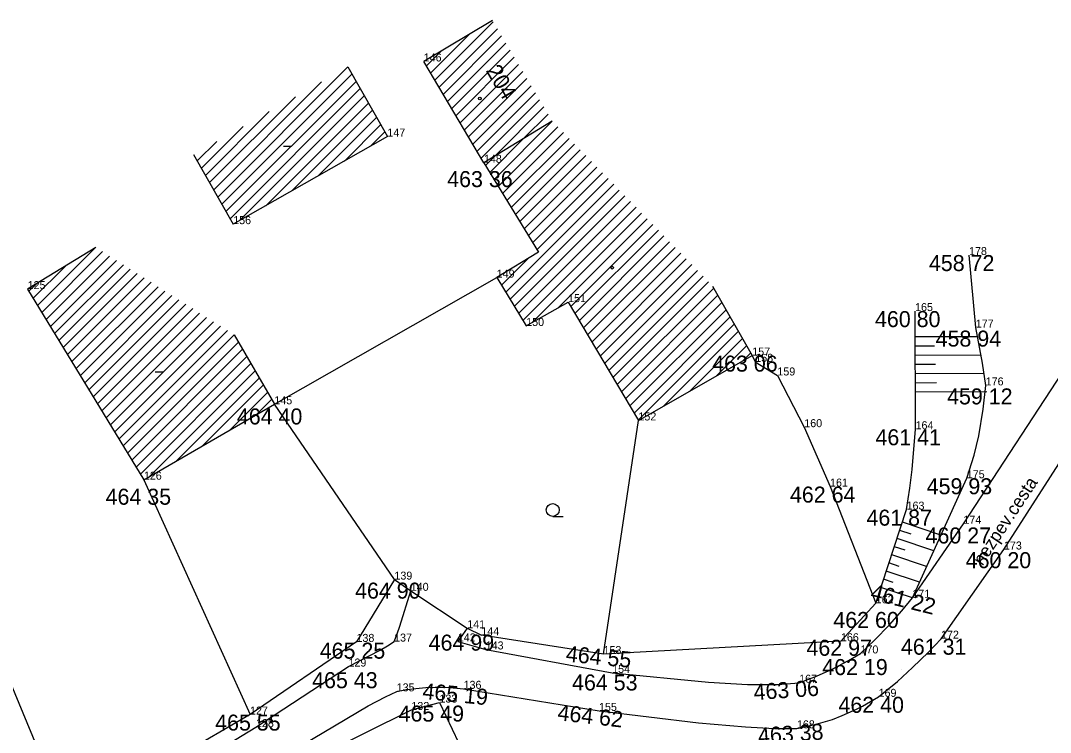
# Model space of a CAD drawing. Extents: x -559180 to -551373, y -1076947 to -1072071.
# Drawn here: x -553890.3 to -553826, y -1075275.2 to -1075230.8 of the extents above; entities that cross this region are included whole.
import ezdxf

# ---------------------------------------------------------------- set-up
doc = ezdxf.new("R2010")
doc.units = 0
for name, color, linetype in [('12_PLOTY', 7, 'Continuous'), ('14_BUDOVY', 7, 'Continuous'), ('17_KOMUNIKACE', 7, 'Continuous'), ('1_VODA_ZN', 7, 'Continuous'), ('24_KULTURA', 7, 'Continuous'), ('26_SRAFY', 7, 'Continuous'), ('27_HRANA_PATA', 7, 'Continuous'), ('32', 7, 'Continuous'), ('3_BODY', 7, 'Continuous'), ('45_ZN_KULTURY', 7, 'Continuous'), ('47_ZN_STAV_OBJ$', 7, 'Continuous'), ('52_POPIS_UCELOVY', 7, 'Continuous'), ('54_C_POPISNA', 7, 'Continuous'), ('6_VYSKY', 7, 'Continuous')]:
    doc.layers.add(name, color=color, linetype=linetype)

# ---------------------------------------------------------------- blocks, each defined once
blk = doc.blocks.new('POINT_DISPLAY')
blk.add_line((0, 0), (0, 0))
blk = doc.blocks.new('BZ')
at = {"layer": '47_ZN_STAV_OBJ$'}
blk.add_circle((0, 0), 0.0875, dxfattribs=at)
blk = doc.blocks.new('BD')
at = {"layer": '47_ZN_STAV_OBJ$'}
blk.add_line((-0.25, 0), (0.25, 0), dxfattribs=at)
blk = doc.blocks.new('ZAHRAD')
at = {"layer": '45_ZN_KULTURY'}
blk.add_line((0, 0), (0.65, 0.003), dxfattribs=at)
blk.add_circle((0, 0.403), 0.403, dxfattribs=at)

msp = doc.modelspace()

# ---------------------------------------------------------------- linework, layer by layer
at = {"layer": '12_PLOTY'}
for p, q in [((-553874.47, -1075254.73), (-553860.58, -1075246.82)), ((-553844.62, -1075251.69), (-553844.43, -1075252.08)), ((-553844.43, -1075252.08), (-553843.05, -1075252.93)), ((-553843.05, -1075252.93), (-553841.37, -1075256.16)), ((-553866.97, -1075265.68), (-553874.47, -1075254.73)), ((-553853.91, -1075270.33), (-553851.73, -1075255.74)), ((-553841.37, -1075256.16), (-553839.76, -1075259.87)), ((-553882.62, -1075259.44), (-553875.99, -1075274.11)), ((-553839.76, -1075259.87), (-553836.91, -1075267.16)), ((-553887.97, -1075279.31), (-553895, -1075262.39)), ((-553866.97, -1075265.68), (-553869.34, -1075269.57)), ((-553866.97, -1075265.68), (-553865.95, -1075266.38)), ((-553865.95, -1075266.38), (-553862.42, -1075268.72)), ((-553836.91, -1075267.16), (-553839.08, -1075269.53)), ((-553862.42, -1075268.72), (-553861.54, -1075269.15)), ((-553853.91, -1075270.33), (-553861.54, -1075269.15)), ((-553869.34, -1075269.57), (-553875.99, -1075274.11)), ((-553839.08, -1075269.53), (-553853.91, -1075270.33)), ((-553875.99, -1075274.11), (-553883.58, -1075278.51))]:
    msp.add_line(p, q, dxfattribs=at)
at = {"layer": '14_BUDOVY'}
for p, q in [((-553860.841, -1075230.767), (-553865.14, -1075233.32)), ((-553869.88, -1075233.662), (-553867.41, -1075238.01)), ((-553861.38, -1075239.65), (-553865.14, -1075233.32)), ((-553857.11, -1075237.049), (-553861.38, -1075239.65)), ((-553867.41, -1075238.01), (-553877.04, -1075243.48)), ((-553879.51, -1075239.132), (-553877.04, -1075243.48)), ((-553861.38, -1075239.65), (-553857.978, -1075245.234)), ((-553885.612, -1075244.936), (-553889.88, -1075247.54)), ((-553857.978, -1075245.234), (-553860.58, -1075246.82)), ((-553860.58, -1075246.82), (-553858.74, -1075249.84)), ((-553889.88, -1075247.54), (-553882.62, -1075259.44)), ((-553847.095, -1075247.345), (-553844.62, -1075251.69)), ((-553858.74, -1075249.84), (-553856.12, -1075248.35)), ((-553856.12, -1075248.35), (-553851.73, -1075255.74)), ((-553876.972, -1075250.401), (-553874.47, -1075254.73)), ((-553851.73, -1075255.74), (-553844.62, -1075251.69)), ((-553882.62, -1075259.44), (-553874.47, -1075254.73))]:
    msp.add_line(p, q, dxfattribs=at)
at = {"layer": '17_KOMUNIKACE'}
for p, q in [((-553831.43, -1075262.19), (-553822.21, -1075248.08)), ((-553828.9, -1075263.8), (-553819.79, -1075249.54)), ((-553834.62, -1075266.81), (-553831.43, -1075262.19)), ((-553832.83, -1075269.37), (-553828.9, -1075263.8)), ((-553862.42, -1075268.72), (-553863.01, -1075269.54)), ((-553863.01, -1075269.54), (-553861.27, -1075270.04)), ((-553861.27, -1075270.04), (-553853.37, -1075271.51)), ((-553875.62, -1075274.89), (-553869.84, -1075271.11)), ((-553862.65, -1075272.5), (-553854.19, -1075273.88))]:
    msp.add_line(p, q, dxfattribs=at)
for points in [[(-553866.99, -1075269.55), (-553866.8, -1075269.064), (-553866.639, -1075268.593), (-553865.95, -1075266.38)], [(-553837.86, -1075270.29), (-553836.99, -1075269.465), (-553836.048, -1075268.51), (-553835.281, -1075267.625), (-553834.62, -1075266.81)], [(-553869.84, -1075271.11), (-553867.856, -1075270.081), (-553867.402, -1075269.819), (-553866.99, -1075269.55)], [(-553836.73, -1075273), (-553835.556, -1075272.036), (-553834.603, -1075271.175), (-553833.607, -1075270.214), (-553832.83, -1075269.37)], [(-553841.69, -1075272.12), (-553840.613, -1075271.72), (-553839.63, -1075271.275), (-553838.617, -1075270.741), (-553837.86, -1075270.29)], [(-553853.37, -1075271.51), (-553847.355, -1075272.095), (-553844.92, -1075272.235), (-553843.048, -1075272.235), (-553841.69, -1075272.12)], [(-553874.15, -1075276.86), (-553868.619, -1075273.567), (-553867.536, -1075272.999), (-553866.83, -1075272.66)], [(-553866.83, -1075272.66), (-553866.229, -1075272.55), (-553865.626, -1075272.48), (-553865.006, -1075272.421), (-553864.429, -1075272.399), (-553864.017, -1075272.404), (-553863.51, -1075272.425), (-553862.65, -1075272.5)], [(-553841.83, -1075274.97), (-553841.14, -1075274.836), (-553840.327, -1075274.631), (-553839.607, -1075274.414), (-553839.004, -1075274.174), (-553838.108, -1075273.77), (-553837.728, -1075273.576), (-553836.73, -1075273)], [(-553854.19, -1075273.88), (-553847.982, -1075274.631), (-553845.044, -1075274.877), (-553843.23, -1075274.982), (-553841.83, -1075274.97)], [(-553883.09, -1075279.36), (-553882.78, -1075279.221), (-553882.347, -1075278.987), (-553875.62, -1075274.89)]]:
    msp.add_lwpolyline(points, dxfattribs=at)
at = {"layer": '24_KULTURA'}
for p, q in [((-553865.91, -1075273.82), (-553864.16, -1075273.36)), ((-553864.16, -1075273.36), (-553859.59, -1075282.9)), ((-553873.85, -1075277.74), (-553865.91, -1075273.82))]:
    msp.add_line(p, q, dxfattribs=at)
at = {"layer": '26_SRAFY'}
for p, q in [((-553830.552, -1075250.508), (-553834.443, -1075250.524)), ((-553833.245, -1075251.095), (-553834.441, -1075251.1)), ((-553830.357, -1075251.659), (-553834.439, -1075251.675)), ((-553833.183, -1075252.246), (-553834.436, -1075252.251)), ((-553830.162, -1075252.81), (-553834.434, -1075252.827)), ((-553833.122, -1075253.398), (-553834.432, -1075253.403)), ((-553829.967, -1075253.961), (-553834.429, -1075253.979)), ((-553834.704, -1075262.843), (-553835.409, -1075262.61)), ((-553832.836, -1075262.896), (-553835.241, -1075262.102)), ((-553833.282, -1075263.874), (-553835.576, -1075263.118)), ((-553835.072, -1075263.847), (-553835.744, -1075263.625)), ((-553835.44, -1075264.851), (-553836.079, -1075264.64)), ((-553833.728, -1075264.853), (-553835.911, -1075264.133)), ((-553834.174, -1075265.832), (-553836.246, -1075265.148)), ((-553835.809, -1075265.855), (-553836.414, -1075265.655)), ((-553834.62, -1075266.81), (-553836.581, -1075266.163))]:
    msp.add_line(p, q, dxfattribs=at)
at = {"layer": '27_HRANA_PATA'}
for p, q in [((-553830.66, -1075249.94), (-553831.08, -1075245.41)), ((-553834.42, -1075256.29), (-553834.45, -1075248.91)), ((-553834.62, -1075266.81), (-553831.22, -1075259.35)), ((-553836.91, -1075267.16), (-553834.98, -1075261.31))]:
    msp.add_line(p, q, dxfattribs=at)
for points in [[(-553830.04, -1075253.55), (-553830.234, -1075252.172), (-553830.66, -1075249.94)], [(-553831.22, -1075259.35), (-553830.762, -1075257.901), (-553830.469, -1075256.695), (-553830.2, -1075255.043), (-553830.04, -1075253.55)], [(-553834.98, -1075261.31), (-553834.769, -1075259.966), (-553834.623, -1075258.813), (-553834.42, -1075256.29)]]:
    msp.add_lwpolyline(points, dxfattribs=at)
at = {"layer": '32'}
for p, q in [((-553864.447, -1075234.487), (-553860.799, -1075230.838)), ((-553864.711, -1075234.043), (-553862.303, -1075231.635)), ((-553864.184, -1075234.93), (-553860.535, -1075231.282)), ((-553863.92, -1075235.374), (-553860.272, -1075231.725)), ((-553863.657, -1075235.817), (-553860.008, -1075232.169)), ((-553864.974, -1075233.599), (-553864.044, -1075232.669)), ((-553863.393, -1075236.261), (-553859.745, -1075232.613)), ((-553863.13, -1075236.705), (-553859.481, -1075233.056)), ((-553878.003, -1075241.785), (-553869.88, -1075233.662)), ((-553862.866, -1075237.148), (-553859.218, -1075233.5)), ((-553877.747, -1075242.236), (-553869.624, -1075234.113)), ((-553862.603, -1075237.592), (-553858.954, -1075233.944)), ((-553862.339, -1075238.035), (-553858.691, -1075234.387)), ((-553878.259, -1075241.334), (-553871.517, -1075234.592)), ((-553877.491, -1075242.687), (-553869.368, -1075234.564)), ((-553877.234, -1075243.138), (-553869.111, -1075235.015)), ((-553862.076, -1075238.479), (-553858.427, -1075234.831)), ((-553878.515, -1075240.883), (-553873.154, -1075235.522)), ((-553876.645, -1075243.256), (-553868.855, -1075235.466)), ((-553861.812, -1075238.923), (-553858.164, -1075235.274)), ((-553861.549, -1075239.366), (-553857.9, -1075235.718)), ((-553875.009, -1075242.326), (-553868.599, -1075235.917)), ((-553860.728, -1075239.253), (-553857.637, -1075236.162)), ((-553878.771, -1075240.432), (-553874.791, -1075236.451)), ((-553873.372, -1075241.396), (-553868.343, -1075236.368)), ((-553871.735, -1075240.467), (-553868.087, -1075236.819)), ((-553858.919, -1075238.151), (-553857.373, -1075236.605)), ((-553879.028, -1075239.981), (-553876.428, -1075237.381)), ((-553870.098, -1075239.537), (-553867.831, -1075237.27)), ((-553860.748, -1075240.687), (-553857.11, -1075237.049)), ((-553860.48, -1075241.127), (-553856.761, -1075237.407)), ((-553868.461, -1075238.607), (-553867.574, -1075237.72)), ((-553861.016, -1075240.248), (-553858.919, -1075238.151)), ((-553860.213, -1075241.566), (-553856.413, -1075237.766)), ((-553859.945, -1075242.005), (-553856.064, -1075238.124)), ((-553879.284, -1075239.53), (-553878.064, -1075238.311)), ((-553859.677, -1075242.445), (-553855.715, -1075238.483)), ((-553859.41, -1075242.884), (-553855.367, -1075238.841)), ((-553861.284, -1075239.808), (-553860.728, -1075239.253)), ((-553859.142, -1075243.324), (-553855.018, -1075239.2)), ((-553858.874, -1075243.763), (-553854.669, -1075239.558)), ((-553858.607, -1075244.202), (-553854.321, -1075239.917)), ((-553858.339, -1075244.642), (-553853.972, -1075240.275)), ((-553858.071, -1075245.081), (-553853.623, -1075240.633)), ((-553860.021, -1075247.738), (-553853.275, -1075240.992)), ((-553859.753, -1075248.177), (-553852.926, -1075241.35)), ((-553859.485, -1075248.617), (-553852.577, -1075241.709)), ((-553859.218, -1075249.056), (-553852.229, -1075242.067)), ((-553858.95, -1075249.495), (-553851.88, -1075242.426)), ((-553858.386, -1075249.639), (-553851.531, -1075242.784)), ((-553856.746, -1075248.706), (-553851.183, -1075243.143)), ((-553855.957, -1075248.624), (-553850.834, -1075243.501)), ((-553855.694, -1075249.068), (-553850.485, -1075243.859)), ((-553855.43, -1075249.511), (-553850.137, -1075244.218)), ((-553855.167, -1075249.955), (-553849.788, -1075244.576)), ((-553889.264, -1075248.55), (-553885.707, -1075244.994)), ((-553888.996, -1075248.99), (-553885.202, -1075245.196)), ((-553854.903, -1075250.398), (-553849.439, -1075244.935)), ((-553854.64, -1075250.842), (-553849.091, -1075245.293)), ((-553888.728, -1075249.429), (-553884.768, -1075245.47)), ((-553888.46, -1075249.868), (-553884.335, -1075245.744)), ((-553860.288, -1075247.299), (-553858.608, -1075245.618)), ((-553854.376, -1075251.286), (-553848.742, -1075245.652)), ((-553854.113, -1075251.729), (-553848.393, -1075246.01)), ((-553889.531, -1075248.111), (-553887.521, -1075246.101)), ((-553888.192, -1075250.307), (-553883.902, -1075246.017)), ((-553887.924, -1075250.746), (-553883.469, -1075246.291)), ((-553887.656, -1075251.185), (-553883.036, -1075246.565)), ((-553853.849, -1075252.173), (-553848.045, -1075246.369)), ((-553889.799, -1075247.672), (-553889.335, -1075247.207)), ((-553887.388, -1075251.625), (-553882.603, -1075246.839)), ((-553887.12, -1075252.064), (-553882.17, -1075247.113)), ((-553860.556, -1075246.859), (-553860.419, -1075246.722)), ((-553853.586, -1075252.616), (-553847.696, -1075246.727)), ((-553853.322, -1075253.06), (-553847.347, -1075247.085)), ((-553886.852, -1075252.503), (-553881.737, -1075247.387)), ((-553886.584, -1075252.942), (-553881.303, -1075247.661)), ((-553886.316, -1075253.381), (-553880.87, -1075247.935)), ((-553853.059, -1075253.504), (-553847.024, -1075247.469)), ((-553852.795, -1075253.947), (-553846.768, -1075247.92)), ((-553886.048, -1075253.821), (-553880.437, -1075248.209)), ((-553885.78, -1075254.26), (-553880.004, -1075248.483)), ((-553852.531, -1075254.391), (-553846.511, -1075248.37)), ((-553885.512, -1075254.699), (-553879.571, -1075248.757)), ((-553885.245, -1075255.138), (-553879.138, -1075249.031)), ((-553852.268, -1075254.834), (-553846.254, -1075248.821)), ((-553884.977, -1075255.577), (-553878.705, -1075249.305)), ((-553884.709, -1075256.016), (-553878.271, -1075249.579)), ((-553884.441, -1075256.456), (-553877.838, -1075249.853)), ((-553852.004, -1075255.278), (-553845.998, -1075249.271)), ((-553851.741, -1075255.722), (-553845.741, -1075249.722)), ((-553884.173, -1075256.895), (-553877.405, -1075250.127)), ((-553883.905, -1075257.334), (-553876.972, -1075250.401)), ((-553850.155, -1075254.843), (-553845.485, -1075250.172)), ((-553883.637, -1075257.773), (-553876.713, -1075250.849)), ((-553848.512, -1075253.907), (-553845.228, -1075250.623)), ((-553846.869, -1075252.971), (-553844.971, -1075251.073)), ((-553883.369, -1075258.212), (-553876.454, -1075251.297)), ((-553883.101, -1075258.651), (-553876.195, -1075251.745)), ((-553845.226, -1075252.035), (-553844.715, -1075251.524)), ((-553882.833, -1075259.091), (-553875.936, -1075252.193)), ((-553882.278, -1075259.242), (-553875.677, -1075252.642)), ((-553880.602, -1075258.274), (-553875.418, -1075253.09)), ((-553878.927, -1075257.306), (-553875.159, -1075253.538)), ((-553877.252, -1075256.338), (-553874.9, -1075253.986)), ((-553875.577, -1075255.369), (-553874.641, -1075254.434))]:
    msp.add_line(p, q, dxfattribs=at)

# ---------------------------------------------------------------- block references
at = {"layer": '1_VODA_ZN'}
for p in [(-553865.14, -1075233.32), (-553867.41, -1075238.01), (-553861.38, -1075239.65), (-553877.04, -1075243.48), (-553831.08, -1075245.41), (-553860.58, -1075246.82), (-553889.88, -1075247.54), (-553856.12, -1075248.35), (-553834.45, -1075248.91), (-553858.74, -1075249.84), (-553830.66, -1075249.94), (-553844.62, -1075251.69), (-553844.43, -1075252.08), (-553843.05, -1075252.93), (-553830.04, -1075253.55), (-553874.47, -1075254.73), (-553851.73, -1075255.74), (-553841.37, -1075256.16), (-553834.42, -1075256.29), (-553882.62, -1075259.44), (-553831.22, -1075259.35), (-553839.76, -1075259.87), (-553834.98, -1075261.31), (-553831.43, -1075262.19), (-553828.9, -1075263.8), (-553866.97, -1075265.68), (-553865.95, -1075266.38), (-553836.91, -1075267.16), (-553834.62, -1075266.81), (-553862.42, -1075268.72), (-553861.54, -1075269.15), (-553869.34, -1075269.57), (-553866.99, -1075269.55), (-553863.01, -1075269.54), (-553839.08, -1075269.53), (-553832.83, -1075269.37), (-553861.27, -1075270.04), (-553853.91, -1075270.33), (-553837.86, -1075270.29), (-553869.84, -1075271.11), (-553853.37, -1075271.51), (-553835.319, -1075271.299), (-553841.69, -1075272.12), (-553866.83, -1075272.66), (-553862.65, -1075272.5), (-553836.73, -1075273), (-553864.16, -1075273.36), (-553875.99, -1075274.11), (-553865.91, -1075273.82), (-553854.19, -1075273.88), (-553875.62, -1075274.89), (-553841.83, -1075274.97)]:
    msp.add_blockref('POINT_DISPLAY', p, dxfattribs=at)
at = {"layer": '32'}
for p in [(-553869.88, -1075233.662), (-553857.11, -1075237.049), (-553876.972, -1075250.401)]:
    msp.add_blockref('POINT_DISPLAY', p, dxfattribs=at)
at = {"layer": '45_ZN_KULTURY'}
msp.add_blockref('ZAHRAD', (-553857.082, -1075261.732), dxfattribs=at)
at = {"layer": '47_ZN_STAV_OBJ$'}
for name, p in [('BZ', (-553861.641, -1075235.637)), ('BD', (-553873.64, -1075238.603)), ('BZ', (-553853.367, -1075246.198)), ('BD', (-553881.663, -1075252.707))]:
    msp.add_blockref(name, p, dxfattribs=at)

# ---------------------------------------------------------------- texts
at = {"layer": '3_BODY'}
for s, p in [('146', (-553865.14, -1075233.32)), ('147', (-553867.41, -1075238.01)), ('148', (-553861.38, -1075239.65)), ('156', (-553877.04, -1075243.48)), ('178', (-553831.08, -1075245.41)), ('149', (-553860.58, -1075246.82)), ('125', (-553889.88, -1075247.54)), ('151', (-553856.12, -1075248.35)), ('165', (-553834.45, -1075248.91)), ('150', (-553858.74, -1075249.84)), ('177', (-553830.66, -1075249.94)), ('157', (-553844.62, -1075251.69)), ('158', (-553844.43, -1075252.08)), ('159', (-553843.05, -1075252.93)), ('176', (-553830.04, -1075253.55)), ('145', (-553874.47, -1075254.73)), ('152', (-553851.73, -1075255.74)), ('160', (-553841.37, -1075256.16)), ('164', (-553834.42, -1075256.29)), ('175', (-553831.22, -1075259.35)), ('126', (-553882.62, -1075259.44)), ('161', (-553839.76, -1075259.87)), ('163', (-553834.98, -1075261.31)), ('174', (-553831.43, -1075262.19)), ('173', (-553828.9, -1075263.8)), ('139', (-553866.97, -1075265.68)), ('140', (-553865.95, -1075266.38)), ('171', (-553834.62, -1075266.81)), ('162', (-553836.91, -1075267.16)), ('141', (-553862.42, -1075268.72)), ('138', (-553869.34, -1075269.57)), ('137', (-553866.99, -1075269.55)), ('142', (-553863.01, -1075269.54)), ('144', (-553861.54, -1075269.15)), ('166', (-553839.08, -1075269.53)), ('172', (-553832.83, -1075269.37)), ('143', (-553861.27, -1075270.04)), ('170', (-553837.86, -1075270.29)), ('153', (-553853.91, -1075270.33)), ('129', (-553869.84, -1075271.11)), ('154', (-553853.37, -1075271.51)), ('167', (-553841.69, -1075272.12)), ('135', (-553866.83, -1075272.66)), ('136', (-553862.65, -1075272.5)), ('133', (-553864.16, -1075273.36)), ('169', (-553836.73, -1075273)), ('127', (-553875.99, -1075274.11)), ('132', (-553865.91, -1075273.82)), ('155', (-553854.19, -1075273.88)), ('128', (-553875.62, -1075274.89)), ('168', (-553841.83, -1075274.97))]:
    msp.add_text(s, height=0.5, dxfattribs=at).set_placement(p)
at = {"layer": '52_POPIS_UCELOVY'}
msp.add_text('nezpev.cesta', height=0.8, rotation=56.44287, dxfattribs=at).set_placement((-553830.239, -1075264.856))
at = {"layer": '54_C_POPISNA'}
msp.add_text('204', height=1, rotation=300.71018, dxfattribs=at).set_placement((-553861.288, -1075233.882))
at = {"layer": '6_VYSKY'}
for s, p in [('463 36', (-553863.674, -1075241.166)), ('458 72', (-553833.585, -1075246.41)), ('460 80', (-553836.955, -1075249.91)), ('458 94', (-553833.165, -1075251.128)), ('463 06', (-553847.125, -1075252.69)), ('459 12', (-553832.452, -1075254.737)), ('464 40', (-553876.811, -1075255.988)), ('461 41', (-553836.925, -1075257.29)), ('459 93', (-553833.725, -1075260.35)), ('464 35', (-553885.009, -1075261.003)), ('462 64', (-553842.265, -1075260.87)), ('461 87', (-553837.485, -1075262.31)), ('460 27', (-553833.795, -1075263.424)), ('460 20', (-553831.288, -1075264.965)), ('464 90', (-553869.428, -1075266.868)), ('462 60', (-553839.556, -1075268.699)), ('464 99', (-553864.832, -1075270.117)), ('465 25', (-553871.634, -1075270.617)), ('462 97', (-553841.234, -1075270.436)), ('461 31', (-553835.335, -1075270.37)), ('462 19', (-553840.248, -1075271.641)), ('465 43', (-553872.111, -1075272.461)), ('464 53', (-553855.875, -1075272.604)), ('462 40', (-553839.235, -1075274)), ('465 49', (-553866.712, -1075274.547)), ('465 55', (-553878.167, -1075275.11))]:
    msp.add_text(s, height=1, dxfattribs=at).set_placement(p)
for s, rotation, p in [('461 22', 346.12013, (-553837.287, -1075266.903)), ('464 55', 354.42924, (-553856.293, -1075270.793)), ('465 19', 354.30959, (-553865.251, -1075273.122)), ('463 06', 3.96513, (-553844.505, -1075273.21)), ('464 62', 353.48323, (-553856.819, -1075274.458)), ('463 38', 3.84992, (-553844.229, -1075275.937))]:
    msp.add_text(s, height=1, rotation=rotation, dxfattribs=at).set_placement(p)

doc.saveas('drawing.dxf')
